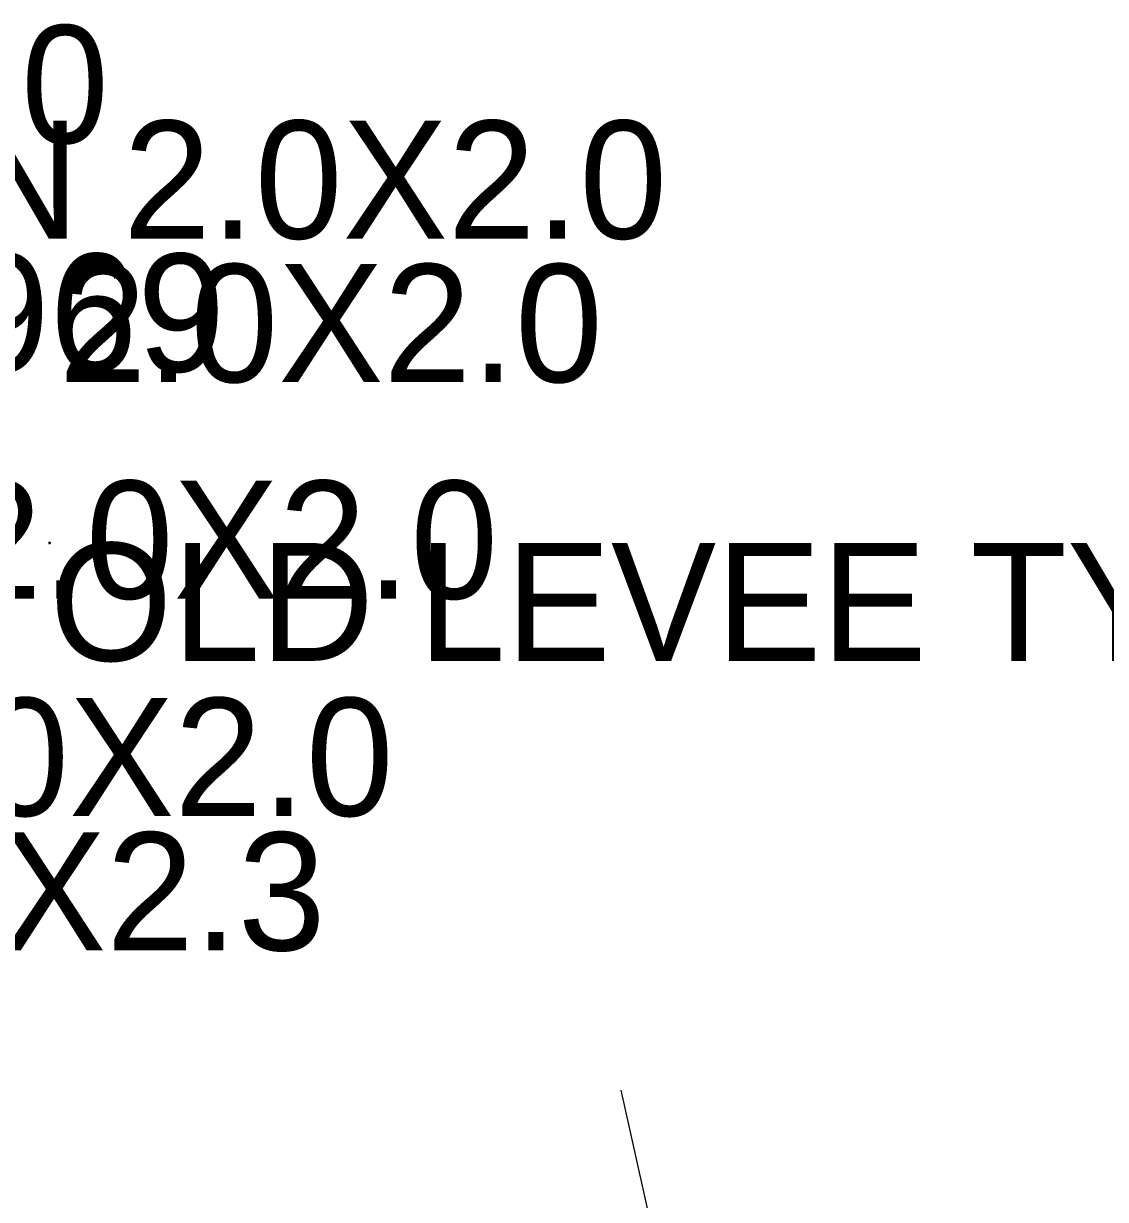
# Model space of a CAD drawing. Extents: x 954793 to 988390, y 1867850 to 1924428.
# Drawn here: x 955197.32 to 955243.17, y 1923825.17 to 1923875 of the extents above; entities that cross this region are included whole.
import ezdxf

# ---------------------------------------------------------------- set-up
doc = ezdxf.new("R2010")
doc.units = 0
for name, color, linetype in [('S_DITCHLINE', 7, 'Continuous'), ('S_MISC_STRUCTURES_ANNOT', 7, 'Continuous'), ('S_MSC_PT_SYM', 7, 'Continuous'), ('S_SURVEY_TEXT_ANNOT', 7, 'Continuous')]:
    doc.layers.add(name, color=color, linetype=linetype)

msp = doc.modelspace()

# ---------------------------------------------------------------- linework, layer by layer
at = {"layer": 'S_DITCHLINE'}
msp.add_lwpolyline([(955288.76, 1923743.092), (955275.88, 1923733.851), (955263, 1923724.611), (955250.742, 1923722.051), (955242.202, 1923741.807), (955237.314, 1923763.806), (955232.426, 1923785.806), (955227.538, 1923807.806), (955222.65, 1923829.805)], dxfattribs=at)
at = {"layer": 'S_MSC_PT_SYM'}
msp.add_lwpolyline([(955198.427, 1923852.994), (955198.427, 1923853.044), (955198.427, 1923852.994), (955198.377, 1923852.994), (955198.427, 1923852.994), (955198.427, 1923852.944), (955198.427, 1923852.994), (955198.477, 1923852.994)], close=True, dxfattribs=at)
msp.add_lwpolyline([(955198.427, 1923852.994), (955198.427, 1923853.044), (955198.427, 1923852.994), (955198.377, 1923852.994), (955198.427, 1923852.994), (955198.427, 1923852.944), (955198.427, 1923852.994), (955198.477, 1923852.994)], close=True, dxfattribs=at)
msp.add_lwpolyline([(955198.427, 1923852.994), (955198.427, 1923853.044), (955198.427, 1923852.994), (955198.377, 1923852.994), (955198.427, 1923852.994), (955198.427, 1923852.944), (955198.427, 1923852.994), (955198.477, 1923852.994)], dxfattribs=at)

# ---------------------------------------------------------------- texts
at = {"layer": 'S_MISC_STRUCTURES_ANNOT'}
for s, p in [(' CONC BR COLUMN 2.0X2.0', (955112.507, 1923869.929)), ('CONC BR COLUMN 2.0X2.0', (955138.022, 1923865.886)), ('CONC BR COLUMN 2.0X2.0', (955135.296, 1923859.807)), ('CONC BR COLUMN 2.0X2.0', (955130.858, 1923850.627)), ('CONC BR COLUMN 2.0X2.0', (955126.432, 1923841.423)), ('CONC BR COLUMN 2.3X2.3', (955123.549, 1923835.725))]:
    msp.add_text(s, height=5, dxfattribs=at).set_placement(p)
at = {"layer": 'S_SURVEY_TEXT_ANNOT'}
for s, p in [('BIG HILL CREEK BR 1969', (955125.59, 1923860.248)), ('OLD LEVEE TY:ROCK/DIRT', (955198.427, 1923847.994))]:
    msp.add_text(s, height=5, dxfattribs=at).set_placement(p)

doc.saveas('drawing.dxf')
